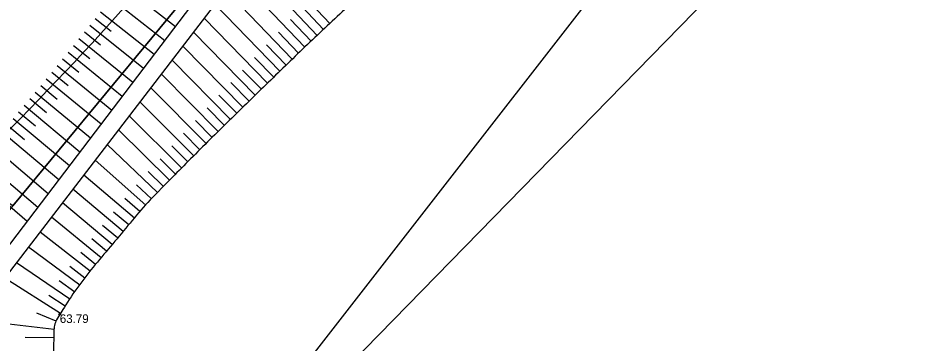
# Model space of a CAD drawing. Extents: x 616607 to 617499, y 408385 to 409695.
# Drawn here: x 617201.5 to 617253.7, y 409311 to 409329.8 of the extents above; entities that cross this region are included whole.
import ezdxf

# ---------------------------------------------------------------- set-up
doc = ezdxf.new("R2010")
doc.units = 0
for name, color, linetype in [('HIDG_GRAV_####_####_#', 7, 'Continuous'), ('RAMI_PLAN_####_TKST_#', 7, 'Continuous'), ('RAMI_UZMR_####_####_#', 7, 'Continuous'), ('RELJ_AATZ_####_TKST_#', 7, 'Continuous'), ('RELJ_ELEM_####_####_#', 7, 'Continuous'), ('RELJ_NOGA_####_####_#', 7, 'Continuous'), ('ROBZ_PROJ_####_####_#', 7, 'Continuous'), ('ROBZ_UZMR_####_####_#', 7, 'Continuous')]:
    doc.layers.add(name, color=color, linetype=linetype)

# ---------------------------------------------------------------- blocks, each defined once
blk = doc.blocks.new('PKT')
at = {"layer": 'RELJ_ELEM_####_####_#'}
blk.add_circle((0, 0), 0.05, dxfattribs=at)

msp = doc.modelspace()

# ---------------------------------------------------------------- linework, layer by layer
at = {"layer": 'HIDG_GRAV_####_####_#'}
for points in [[(617196.049, 409072.553), (617193.886, 409072.979), (617195.921, 409087.874), (617195.921, 409087.874), (617199.518, 409112.516), (617194.569, 409134.842), (617162.019, 409207.474), (617151.93, 409229.107), (617149.428, 409241.28), (617152.359, 409253.938), (617188.564, 409303.055), (617197.968, 409312.659), (617223.456, 409346.169), (617232.567, 409363.51), (617247.671, 409422.509), (617276.576, 409461.456), (617285.007, 409472.526), (617327.765, 409527.3)], [(617198.671, 409072.074), (617200.929, 409072.435), (617202.532, 409075.622), (617201.237, 409087.874), (617202.422, 409112.516), (617197.415, 409136.544), (617162.613, 409207.758), (617153.021, 409229.447), (617150.525, 409241.262), (617153.298, 409253.658), (617189.431, 409302.264), (617198.754, 409312.12), (617224.478, 409345.652), (617234.105, 409363.027), (617250.009, 409421.44), (617285.914, 409471.848), (617328.6, 409526.531)]]:
    msp.add_lwpolyline(points, dxfattribs=at)
at = {"layer": 'RAMI_PLAN_####_TKST_#'}
msp.add_line((617357.121, 409449.318), (617128.46, 409215.262), dxfattribs=at)
at = {"layer": 'RAMI_UZMR_####_####_#'}
msp.add_lwpolyline([(617101.571, 408748.246), (617213.472, 409074.039), (617215.883, 409140.56), (617165.121, 409241.478), (617252.137, 409353.424), (617269.572, 409425.099), (617332.631, 409510.312), (617439.945, 409622.037), (617425.373, 409635.959), (617242.079, 409440.82), (617216.614, 409355.716), (617136.613, 409246.751), (617191.828, 409115.62), (617145.545, 408952.8)], dxfattribs=at)
at = {"layer": 'RELJ_NOGA_####_####_#'}
for p, q in [((617219.609, 409329.514), (617215.462, 409333.899)), ((617218.883, 409328.827), (617214.845, 409333.095)), ((617218.158, 409328.139), (617214.215, 409332.273)), ((617207.558, 409331.768), (617210.66, 409329.346)), ((617217.435, 409327.448), (617213.585, 409331.452)), ((617206.941, 409330.981), (617210.045, 409328.537)), ((617216.716, 409326.752), (617212.951, 409330.626)), ((617206.32, 409330.196), (617209.43, 409327.728)), ((617219.246, 409329.171), (617218.018, 409330.468)), ((617206.009, 409329.805), (617206.009, 409329.805)), ((617206.009, 409329.805), (617206.943, 409329.061)), ((617216, 409326.054), (617212.329, 409329.815)), ((617218.52, 409328.483), (617217.323, 409329.744)), ((617219.609, 409329.514), (617219.61, 409329.513)), ((617205.384, 409329.025), (617205.383, 409329.025)), ((617205.384, 409329.025), (617206.321, 409328.272)), ((617205.697, 409329.415), (617205.696, 409329.415)), ((617205.697, 409329.415), (617208.814, 409326.919)), ((617215.285, 409325.355), (617211.711, 409329.009)), ((617217.796, 409327.793), (617216.627, 409329.014)), ((617219.246, 409329.171), (617219.246, 409329.17)), ((617205.07, 409328.636), (617205.069, 409328.636)), ((617205.07, 409328.636), (617208.199, 409326.111)), ((617218.52, 409328.483), (617218.52, 409328.483)), ((617218.883, 409328.827), (617218.884, 409328.826)), ((617204.755, 409328.247), (617204.755, 409328.247)), ((617204.755, 409328.247), (617205.696, 409327.485)), ((617214.571, 409324.655), (617211.092, 409328.202)), ((617217.075, 409327.101), (617215.933, 409328.283)), ((617218.158, 409328.139), (617218.158, 409328.138)), ((617204.124, 409327.471), (617204.124, 409327.471)), ((617204.124, 409327.471), (617205.07, 409326.699)), ((617204.44, 409327.859), (617204.439, 409327.859)), ((617204.44, 409327.859), (617207.584, 409325.302)), ((617213.857, 409323.954), (617210.473, 409327.396)), ((617216.358, 409326.404), (617215.241, 409327.547)), ((617217.435, 409327.448), (617217.436, 409327.447)), ((617217.796, 409327.793), (617217.796, 409327.793)), ((617203.808, 409327.084), (617203.807, 409327.085)), ((617203.808, 409327.084), (617206.97, 409324.494)), ((617217.075, 409327.101), (617217.075, 409327.1)), ((617203.173, 409326.311), (617203.172, 409326.312)), ((617203.173, 409326.311), (617206.355, 409323.686)), ((617203.491, 409326.697), (617203.49, 409326.698)), ((617203.491, 409326.697), (617204.442, 409325.915)), ((617213.146, 409323.252), (617209.85, 409326.584)), ((617215.642, 409325.705), (617214.555, 409326.816)), ((617216.358, 409326.404), (617216.358, 409326.403)), ((617216.716, 409326.752), (617216.717, 409326.752)), ((617202.855, 409325.926), (617202.855, 409325.926)), ((617202.855, 409325.926), (617203.813, 409325.133)), ((617214.928, 409325.005), (617213.869, 409326.085)), ((617216, 409326.054), (617216.001, 409326.054)), ((617202.536, 409325.541), (617202.535, 409325.541)), ((617202.536, 409325.541), (617205.745, 409322.884)), ((617212.435, 409322.548), (617209.229, 409325.774)), ((617214.214, 409324.305), (617213.184, 409325.352)), ((617215.285, 409325.355), (617215.286, 409325.355)), ((617215.642, 409325.705), (617215.643, 409325.705)), ((617201.897, 409324.772), (617201.896, 409324.772)), ((617201.897, 409324.772), (617205.131, 409322.077)), ((617202.217, 409325.156), (617202.216, 409325.156)), ((617202.217, 409325.156), (617203.183, 409324.353)), ((617211.727, 409321.843), (617208.608, 409324.964)), ((617214.928, 409325.005), (617214.928, 409325.005)), ((617201.576, 409324.388), (617201.576, 409324.388)), ((617201.576, 409324.388), (617202.551, 409323.573)), ((617213.501, 409323.603), (617212.499, 409324.619)), ((617214.214, 409324.305), (617214.214, 409324.305)), ((617214.571, 409324.655), (617214.571, 409324.655)), ((617201.255, 409324.004), (617204.518, 409321.27)), ((617211.02, 409321.135), (617207.989, 409324.158)), ((617212.79, 409322.9), (617211.815, 409323.884)), ((617213.857, 409323.954), (617213.858, 409323.954)), ((617200.613, 409323.238), (617203.908, 409320.469)), ((617200.934, 409323.621), (617201.917, 409322.795)), ((617210.315, 409320.426), (617207.368, 409323.348)), ((617213.146, 409323.252), (617213.146, 409323.251)), ((617213.501, 409323.603), (617213.502, 409323.603)), ((617212.081, 409322.196), (617211.132, 409323.148)), ((617212.79, 409322.9), (617212.79, 409322.9)), ((617199.968, 409322.474), (617203.295, 409319.663)), ((617209.615, 409319.712), (617206.71, 409322.49)), ((617211.373, 409321.489), (617210.45, 409322.41)), ((617212.081, 409322.196), (617212.081, 409322.196)), ((617212.435, 409322.548), (617212.436, 409322.548)), ((617199.322, 409321.71), (617202.686, 409318.862)), ((617210.667, 409320.781), (617209.769, 409321.671)), ((617211.727, 409321.843), (617211.727, 409321.842)), ((617208.937, 409318.976), (617206.015, 409321.585)), ((617211.02, 409321.135), (617211.021, 409321.135)), ((617211.373, 409321.489), (617211.373, 409321.489)), ((617198.675, 409320.948), (617202.074, 409318.058)), ((617208.28, 409318.223), (617205.355, 409320.724)), ((617209.964, 409320.07), (617209.091, 409320.931)), ((617210.667, 409320.781), (617210.668, 409320.78)), ((617209.273, 409319.347), (617208.398, 409320.152)), ((617209.964, 409320.07), (617209.964, 409320.07)), ((617210.315, 409320.426), (617210.316, 409320.425)), ((617207.634, 409317.459), (617204.724, 409319.902)), ((617209.615, 409319.712), (617209.616, 409319.711)), ((617206.992, 409316.693), (617204.116, 409319.109)), ((617208.606, 409318.602), (617207.73, 409319.368)), ((617209.273, 409319.347), (617209.273, 409319.347)), ((617207.956, 409317.842), (617207.08, 409318.581)), ((617208.606, 409318.602), (617208.607, 409318.601)), ((617208.937, 409318.976), (617208.938, 409318.976)), ((617206.35, 409315.926), (617203.485, 409318.286)), ((617208.28, 409318.223), (617208.281, 409318.222)), ((617207.313, 409317.076), (617206.444, 409317.803)), ((617207.634, 409317.459), (617207.635, 409317.458)), ((617207.956, 409317.842), (617207.956, 409317.842)), ((617205.724, 409315.146), (617202.814, 409317.412)), ((617206.67, 409316.311), (617205.812, 409317.031)), ((617207.313, 409317.076), (617207.314, 409317.076)), ((617205.121, 409314.349), (617202.14, 409316.534)), ((617206.992, 409316.693), (617206.993, 409316.692)), ((617206.035, 409315.538), (617205.171, 409316.234)), ((617206.35, 409315.926), (617206.351, 409315.926)), ((617206.67, 409316.311), (617206.67, 409316.31)), ((617204.543, 409313.533), (617201.455, 409315.641)), ((617205.42, 409314.75), (617204.536, 409315.416)), ((617206.035, 409315.538), (617206.035, 409315.538)), ((617205.724, 409315.146), (617205.725, 409315.145)), ((617203.993, 409312.698), (617200.768, 409314.746)), ((617204.829, 409313.943), (617203.92, 409314.587)), ((617205.121, 409314.349), (617205.122, 409314.348)), ((617205.42, 409314.75), (617205.42, 409314.749)), ((617204.829, 409313.943), (617204.829, 409313.943)), ((617204.264, 409313.118), (617203.317, 409313.738)), ((617204.543, 409313.533), (617204.544, 409313.532)), ((617204.264, 409313.118), (617204.265, 409313.117)), ((617203.63, 409311.776), (617198.916, 409312.331)), ((617203.758, 409312.257), (617202.635, 409312.709)), ((617203.758, 409312.257), (617203.758, 409312.257)), ((617203.993, 409312.698), (617203.994, 409312.697)), ((617203.63, 409311.776), (617203.631, 409311.775)), ((617203.61, 409311.276), (617201.948, 409311.313)), ((617203.61, 409311.276), (617203.61, 409311.276))]:
    msp.add_line(p, q, dxfattribs=at)
for points in [[(617148.095, 409250.281), (617149.367, 409254.282), (617150.639, 409258.284), (617151.912, 409262.285), (617156.597, 409277.022), (617171.021, 409286.603), (617180.379, 409298.915), (617194.802, 409317.89), (617212.921, 409334.355), (617223.034, 409356.295), (617225.913, 409362.541), (617226.817, 409369.327), (617228.782, 409375.821), (617233.86, 409392.605), (617237.843, 409409.628), (617244.376, 409426.063), (617252.258, 409445.895), (617268.673, 409460.708), (617281.86, 409477.296), (617294.583, 409493.301), (617307.725, 409508.821), (617320.496, 409524.825), (617320.543, 409524.885), (617320.584, 409524.948), (617320.623, 409525.013), (617320.843, 409525.374), (617320.906, 409525.909), (617320.728, 409526.275), (617320.636, 409526.463), (617320.388, 409526.567), (617320.294, 409526.764), (617319.61, 409528.184), (617318.926, 409529.604), (617318.242, 409531.024)], [(617336.806, 409523.735), (617334.087, 409521.174), (617331.368, 409518.613), (617328.65, 409516.053), (617321.193, 409509.03), (617314.57, 409501.094), (617308.568, 409492.793), (617305.546, 409488.614), (617302.537, 409484.426), (617299.516, 409480.247), (617296.49, 409476.063), (617293.469, 409471.875), (617290.436, 409467.695), (617287.772, 409464.025), (617284.965, 409460.461), (617282.252, 409456.826), (617279.55, 409453.205), (617276.887, 409449.558), (617274.256, 409445.882), (617271.624, 409442.206), (617269.17, 409438.414), (617266.782, 409434.573), (617265.581, 409432.642), (617264.455, 409430.674), (617263.346, 409428.69), (617262.228, 409426.69), (617261.169, 409424.668), (617260.166, 409422.606), (617258.56, 409419.302), (617257.132, 409415.931), (617255.903, 409412.47), (617254.682, 409409.035), (617253.531, 409405.585), (617252.579, 409402.073), (617251.627, 409398.563), (617250.683, 409395.052), (617249.746, 409391.538), (617248.81, 409388.023), (617247.876, 409384.508), (617246.956, 409380.989), (617246.456, 409379.078), (617246.028, 409377.149), (617245.649, 409375.21), (617245.269, 409373.268), (617244.984, 409371.31), (617244.622, 409369.366), (617244.259, 409367.42), (617243.878, 409365.48), (617243.456, 409363.545), (617243.245, 409362.576), (617242.967, 409361.625), (617242.691, 409360.672), (617242.413, 409359.713), (617242.093, 409358.772), (617241.734, 409357.838), (617241.092, 409356.173), (617240.315, 409354.578), (617239.389, 409353.048), (617238.465, 409351.519), (617237.498, 409350.034), (617236.402, 409348.636), (617235.3, 409347.23), (617234.195, 409345.828), (617233.083, 409344.431), (617231.973, 409343.038), (617230.863, 409341.647), (617229.743, 409340.262), (617227.764, 409337.815), (617225.693, 409335.438), (617223.461, 409333.217), (617221.215, 409330.983), (617218.873, 409328.856), (617216.607, 409326.646), (617214.346, 409324.442), (617212.093, 409322.231), (617209.875, 409319.98), (617208.771, 409318.86), (617207.791, 409317.635), (617206.772, 409316.432), (617205.753, 409315.229), (617204.825, 409314.017), (617203.96, 409312.646), (617203.768, 409312.342), (617203.633, 409312.004), (617203.62, 409311.655), (617203.607, 409311.284), (617203.603, 409310.913), (617203.599, 409310.542), (617203.595, 409310.167), (617203.603, 409309.793), (617203.596, 409309.419), (617203.588, 409309.066), (617203.48, 409308.714), (617203.309, 409308.4), (617202.615, 409307.13), (617201.9, 409305.914), (617201.16, 409304.689), (617200.419, 409303.462), (617199.689, 409302.232), (617198.921, 409301.021), (617197.385, 409298.6), (617195.744, 409296.251), (617194.012, 409293.966), (617188.331, 409286.47), (617182.548, 409279.072), (617176.617, 409271.78), (617175.091, 409269.904), (617173.565, 409268.03), (617172.006, 409266.181), (617170.46, 409264.348), (617168.875, 409262.548), (617167.326, 409260.717), (617165.749, 409258.854), (617164.19, 409256.978), (617162.652, 409255.082), (617161.86, 409254.106), (617161.109, 409253.1), (617160.341, 409252.105), (617159.552, 409251.081), (617158.796, 409250.055), (617158.061, 409248.97), (617157.091, 409247.54), (617156.549, 409245.874), (617156.301, 409244.175), (617156.178, 409243.327), (617156.153, 409242.478), (617156.175, 409241.631), (617156.198, 409240.798), (617156.24, 409239.966), (617156.347, 409239.134), (617156.709, 409236.311), (617157.141, 409233.481), (617158.294, 409230.866), (617161.329, 409223.986), (617164.552, 409217.339), (617167.894, 409210.677), (617170.758, 409204.966), (617173.578, 409199.236), (617176.506, 409193.56), (617179.423, 409187.907), (617182.384, 409182.277), (617185.301, 409176.624), (617188.243, 409170.922), (617191.171, 409165.213), (617194.071, 409159.489), (617195.541, 409156.585), (617196.952, 409153.652), (617198.382, 409150.727), (617199.832, 409147.761), (617201.227, 409144.774), (617202.61, 409141.772), (617203.681, 409139.449), (617204.533, 409137.047), (617205.282, 409134.589), (617206.022, 409132.164), (617206.554, 409129.71), (617206.943, 409127.212), (617207.329, 409124.726), (617207.611, 409122.242), (617207.809, 409119.738), (617208.005, 409117.248), (617208.126, 409114.753), (617208.097, 409112.263), (617208.074, 409110.266), (617207.983, 409108.256), (617207.635, 409106.282), (617207.283, 409104.281), (617206.913, 409102.294), (617206.558, 409100.3), (617206.203, 409098.306), (617205.85, 409096.331), (617205.506, 409094.315), (617205.165, 409092.324), (617205.06, 409090.322), (617205.116, 409088.325), (617205.171, 409086.355), (617205.316, 409084.384), (617205.484, 409082.414), (617205.653, 409080.435), (617205.914, 409078.469), (617206.09, 409076.495), (617206.126, 409076.085), (617206.005, 409075.66), (617206.103, 409075.26)]]:
    msp.add_open_spline(points, degree=3, dxfattribs=at)
at = {"layer": 'ROBZ_PROJ_####_####_#'}
msp.add_lwpolyline([(617225.329, 409427.473), (617250.98, 409414.497), (617244.928, 409391.934), (617233.453, 409357.938), (617201.229, 409318.934), (617196.893, 409321.733), (617174.104, 409336.449)], dxfattribs=at)
at = {"layer": 'ROBZ_UZMR_####_####_#'}
msp.add_lwpolyline([(617232.583, 409073.745), (617196.025, 409075.262), (617200.886, 409119.423), (617196.507, 409136.07), (617150.138, 409230.13), (617148.652, 409247.272), (617201.229, 409318.934), (617233.453, 409357.938), (617244.928, 409391.934), (617250.98, 409414.497), (617255.789, 409432.426), (617326.39, 409521.291), (617332.188, 409529.592), (617332.358, 409529.835), (617335.391, 409534.333), (617341.051, 409533.641), (617349.913, 409536.856), (617370.73, 409556.7), (617378.749, 409547.935), (617381.343, 409545.1)], dxfattribs=at)

# ---------------------------------------------------------------- block references
at = {"layer": 'RELJ_ELEM_####_####_#'}
msp.add_blockref('PKT', (617203.96, 409312.646), dxfattribs=at)

# ---------------------------------------------------------------- texts
at = {"layer": 'RELJ_AATZ_####_TKST_#'}
msp.add_text('63.79', height=0.5, dxfattribs=at).set_placement((617203.96, 409312.146))

doc.saveas('drawing.dxf')
